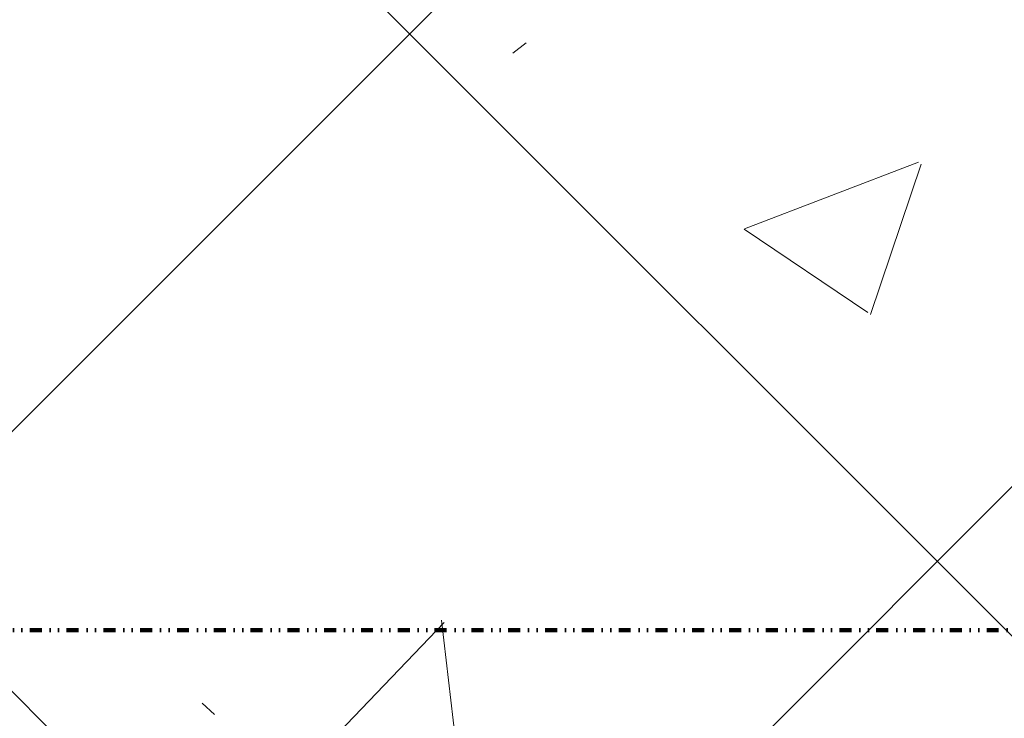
# Model space of a CAD drawing. Header units: millimetres. Extents: x -281 to 121694, y -16481 to 65128.
# Tile 912 of 1056: x 24455 to 24653, y 30089 to 30230. Entities that reach past the tile are written whole.
import ezdxf

# ---------------------------------------------------------------- set-up
doc = ezdxf.new("R2010")
doc.units = ezdxf.units.MM
doc.linetypes.add('ARC FS 060 minutes', pattern=[7.2, 2.4, -1.6, 0, -1.6, 0, -1.6])
doc.layers.add('A--L$01A__Algemeen', color=7, linetype='Continuous', lineweight=5)
doc.layers.add('A--L28__Hoofddraagconstructies', color=3, linetype='Continuous', lineweight=5)

# ---------------------------------------------------------------- blocks, each defined once
blk = doc.blocks.new('28_SCO_TLB_column concrete precast square - 250x950-2181636-L_80_ 12')
at = {"layer": 'A--L28__Hoofddraagconstructies', "lineweight": 13}
h = blk.add_hatch(dxfattribs=at)
h.set_pattern_fill('FP_28', color=41, style=0, pattern_type=2)
h.set_pattern_definition([(135, (30125, -24575), (-106.066, -106.066), []), (225, (30125, -24575), (106.066, -106.066), []), (140, (30125, -24575), (31.3759, 358.6306), [37.5, -412.5]), (85, (30125, -24575), (-376.0957, -69.376), [30, -330]), (190.451, (30127.6, -24545.1), (-344.7173, 289.2568), [31.87, -350.571]), (136.184, (30025, -24575), (82.7615, 533.62), [56.25, -618.75]), (186.636, (30031.9, -24530.53), (-487.062, 467.3284), [47.805, -525.857]), (81.184, (30025, -24575), (-487.058, 467.333), [45, -495]), (111, (30050, -24525), (201.3095, 298.454), [37.5, -412.5]), (56, (30050, -24525), (-362.575, 121.657), [30, -330]), (161.451, (30066.78, -24500.13), (-161.262, 420.112), [31.87, -350.571]), (127.5, (30125, -24575), (-166.44693, 6.07993), [3.353, -322.647, 3.353, -331.647, -331.25]), (127.5, (30125, -24575), (-166.44693, 6.07993), [-661, 3.353, -327.897]), (97.5, (30125, -24575), (-197.20586, 131.5348), [3.353, -187.647, 3.353, -315.147, -126.25]), (97.5, (30125, -24575), (-197.20586, 131.5348), [-509.5, 3.353, -122.897]), (57.5, (30125, -24686.5), (11.27744, 266.9112), [3.353, -121.647, 3.353, -386.647, -517.5]), (57.5, (30125, -24686.5), (11.27744, 266.9112), [-515, 3.353, -514.147]), (47.5, (30125, -24736.5), (-50.0525, 291.5931), [3.353, -159.147, 3.353, -255.647, -367.5]), (47.5, (30125, -24736.5), (-50.0525, 291.5931), [-421.5, 3.353, -364.147]), (47.5, (30125, -24736.5), (-50.0525, 291.5931), [3.353, -159.147, 3.353, -255.647, -367.5]), (47.5, (30125, -24736.5), (-50.0525, 291.5931), [-421.5, 3.353, -364.147])])
h.paths.add_polyline_path([(125, -475), (125, 475), (-125, 475), (-125, -475)])
blk = doc.blocks.new('TBR-B-BWK-C-BES-ARC-R25_rvt-1-L_80_ 12')
at = {"layer": 'A--L28__Hoofddraagconstructies', "color": 241, "lineweight": 18, "rotation": 270.0000000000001}
blk.add_blockref('28_SCO_TLB_column concrete precast square - 250x950-2181636-L_80_ 12', (24575, 30125), dxfattribs=at)
blk = doc.blocks.new('65_GM_LIB_fire separation vertical_gen_arc - 060 minutes-2414643-L_80_ 12')
at = {"layer": 'A--L$01A__Algemeen', "linetype": 'ARC FS 060 minutes', "lineweight": 100}
blk.add_line((0, 0), (793.42, 0), dxfattribs=at)
blk = doc.blocks.new('TBR-B-INS-BR-ARC-R25_rvt-1-L_80_ 12')
at = {"layer": 'A--L$01A__Algemeen', "color": 130, "lineweight": 9, "rotation": 180}
blk.add_blockref('65_GM_LIB_fire separation vertical_gen_arc - 060 minutes-2414643-L_80_ 12', (25000, 30106.92), dxfattribs=at)

msp = doc.modelspace()

# ---------------------------------------------------------------- block references
at = {"lineweight": 5}
for name in ['TBR-B-INS-BR-ARC-R25_rvt-1-L_80_ 12', 'TBR-B-BWK-C-BES-ARC-R25_rvt-1-L_80_ 12']:
    msp.add_blockref(name, (0, 0), dxfattribs=at)

doc.saveas('drawing.dxf')
